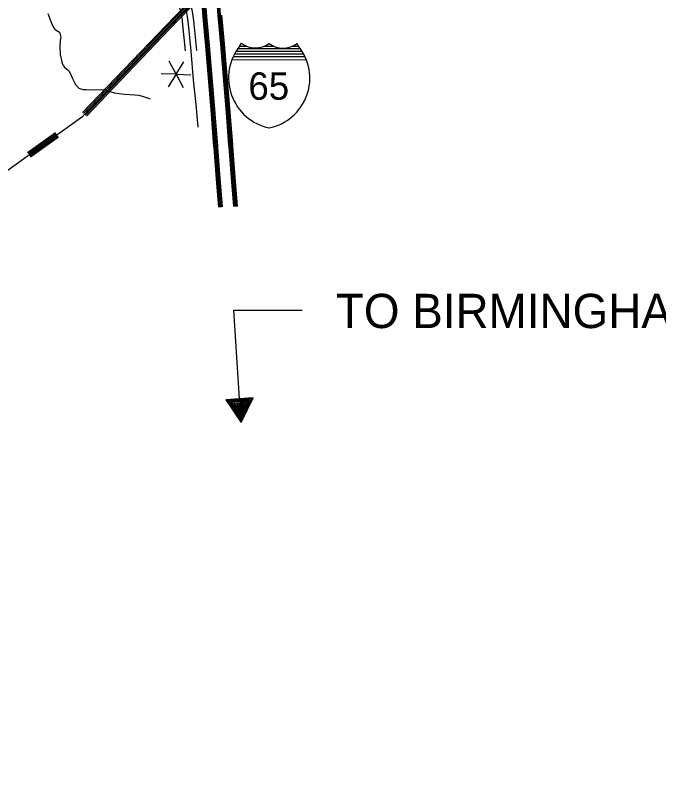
# Model space of a CAD drawing. Extents: x 1551132 to 1791609, y 378168 to 563823.
# Drawn here: x 1700776 to 1710694, y 408888 to 420600 of the extents above; entities that cross this region are included whole.
import ezdxf

# ---------------------------------------------------------------- set-up
doc = ezdxf.new("R2010")
doc.units = 0
for name, color, linetype in [('DESIGN - TRAFFIC CONTROL PERMANENT - Signalization', 7, 'Continuous'), ('DESIGN - TRAFFIC CONTROL PERMANENT - Signalization Text', 7, 'Continuous'), ('DESIGN - TRANSPORTATION - Text', 7, 'Continuous'), ('SURVEY - CENTERLINE - Preliminary', 7, 'Continuous'), ('SURVEY - DRAINAGE - Bridge Hydraulic Data with Text', 7, 'Continuous'), ('SURVEY - DRAINAGE - Natural Features', 7, 'Continuous'), ('SURVEY - TRANSPORTATION - Roads', 7, 'Continuous')]:
    doc.layers.add(name, color=color, linetype=linetype)

msp = doc.modelspace()

# ---------------------------------------------------------------- linework, layer by layer
at = {"layer": 'DESIGN - TRAFFIC CONTROL PERMANENT - Signalization'}
for q in [(1703147.954, 419889.978), (1703375.92, 419882.017), (1703027.092, 419696.55), (1703134.147, 419495.161), (1703362.114, 419487.209), (1703482.975, 419680.628)]:
    msp.add_line((1703255.059, 419688.589), q, dxfattribs=at)
at = {"layer": 'DESIGN - TRAFFIC CONTROL PERMANENT - Signalization Text'}
for p, q in [((1704146.103, 416051.144), (1705195.987, 416052.261)), ((1704233.667, 414685.2), (1704146.103, 416051.144)), ((1704444.437, 414698.709), (1704022.905, 414671.683)), ((1704022.905, 414671.683), (1704257.074, 414320.123)), ((1704424.271, 414687.85), (1704042.788, 414662.074)), ((1704042.788, 414662.074), (1704255.283, 414340.507)), ((1704396.971, 414672.966), (1704067.037, 414652.474)), ((1704067.037, 414652.474), (1704254.566, 414351.666)), ((1704374.189, 414659.024), (1704096.637, 414641.89)), ((1704096.637, 414641.89), (1704253.925, 414371.992)), ((1704358.439, 414648.799), (1704116.153, 414634.59)), ((1704116.153, 414634.59), (1704252.133, 414389.6)), ((1704335.081, 414633.498), (1704142.386, 414625.731)), ((1704142.386, 414625.731), (1704248.933, 414418.984)), ((1704310.457, 414618.123), (1704170.343, 414609.798)), ((1704248.933, 414418.984), (1704310.457, 414618.123)), ((1704252.133, 414389.6), (1704335.081, 414633.498)), ((1704253.925, 414371.992), (1704358.439, 414648.799)), ((1704254.566, 414351.666), (1704374.189, 414659.024)), ((1704255.283, 414340.507), (1704396.971, 414672.966)), ((1704255.983, 414339.891), (1704424.271, 414687.85)), ((1704257.074, 414320.123), (1704444.437, 414698.709)), ((1704170.343, 414609.798), (1704246.175, 414452.319)), ((1704291.049, 414603.073), (1704194.059, 414598.839)), ((1704194.059, 414598.839), (1704243.625, 414481.736)), ((1704275.957, 414592.231), (1704215.759, 414588.372)), ((1704215.759, 414588.372), (1704241.933, 414518.445)), ((1704259.883, 414576.122), (1704232.933, 414576.339)), ((1704232.933, 414576.339), (1704241.817, 414550.621)), ((1704241.817, 414550.621), (1704248.583, 414568.163)), ((1704241.933, 414518.445), (1704259.883, 414576.122)), ((1704243.625, 414481.736), (1704275.957, 414592.231)), ((1704246.175, 414452.319), (1704291.049, 414603.073))]:
    msp.add_line(p, q, dxfattribs=at)
at = {"layer": 'DESIGN - TRANSPORTATION - Text'}
for points in [[(1701277.439, 420624.579), (1701341.587, 420463.584), (1701372.911, 420405.115), (1701378.753, 420391.032), (1701408.502, 420368.631), (1701434.343, 420354.297), (1701456.184, 420340.005), (1701461.976, 420321.913), (1701469.767, 420303.788), (1701477.284, 420261.645), (1701466.742, 420215.711), (1701461.626, 420119.65), (1701470.134, 419991.38), (1701492.875, 419882.96), (1701500.55, 419854.826), (1701520.133, 419818.533), (1701535.907, 419798.316), (1701565.607, 419771.916)], [(1701565.607, 419771.916), (1701591.406, 419753.573), (1701609.197, 419735.331), (1701654.021, 419632.645), (1701683.32, 419572.202), (1701704.862, 419531.884), (1701756.244, 419477.175), (1701786.085, 419462.791), (1701824.025, 419456.316), (1701870.008, 419453.741), (1701987.988, 419448.282), (1702112.077, 419452.757), (1702168.067, 419450.066), (1702237.799, 419425.173), (1702303.581, 419404.331), (1702377.479, 419393.406), (1702461.377, 419382.356), (1702619.315, 419372.397), (1702683.255, 419365.597), (1702731.129, 419352.988), (1702796.911, 419332.155), (1702857.518, 419308.954)], [(1701565.607, 419771.916), (1701591.406, 419753.573), (1701609.197, 419735.331), (1701654.021, 419632.645), (1701683.32, 419572.202), (1701704.862, 419531.884), (1701756.244, 419477.175), (1701786.085, 419462.791), (1701824.025, 419456.316), (1701870.008, 419453.741), (1701987.988, 419448.282), (1702112.077, 419452.757), (1702168.067, 419450.066), (1702237.799, 419425.173), (1702303.581, 419404.331), (1702377.479, 419393.406), (1702461.377, 419382.356), (1702619.315, 419372.397), (1702683.255, 419365.597), (1702731.129, 419352.988), (1702796.911, 419332.155), (1702828.719, 419319.979)]]:
    msp.add_lwpolyline(points, dxfattribs=at)
at = {"layer": 'SURVEY - CENTERLINE - Preliminary'}
for points in [[(1703630.576, 421077.076), (1703665.133, 420571.738)], [(1703646.183, 421078.567), (1703682.549, 420573.404)], [(1703666.991, 421079.309), (1703702.457, 420575.313)], [(1703687.058, 421080.793), (1703722.565, 420578.146)], [(1703860.953, 421088.976), (1703896.202, 420594.78)], [(1703881.02, 421090.46), (1703916.394, 420596.713)], [(1703901.086, 421090.46), (1703936.301, 420598.622)], [(1703896.286, 420593.897), (1703943.951, 420096.158)], [(1703916.477, 420595.83), (1703964.142, 420098.092)], [(1703936.385, 420597.738), (1703984.05, 420100)], [(1703953.801, 420599.405), (1704001.466, 420101.667)], [(1703665.216, 420570.846), (1703712.881, 420073.108)], [(1703682.632, 420572.513), (1703730.298, 420074.774)], [(1703702.54, 420574.421), (1703750.206, 420076.683)], [(1703722.648, 420577.263), (1703770.313, 420079.525)], [(1703712.965, 420072.191), (1703713.923, 420062.249), (1703753.022, 419576.136)], [(1703730.389, 420073.858), (1703731.356, 420063.783), (1703770.463, 419577.536)], [(1703750.297, 420075.775), (1703751.281, 420065.541), (1703790.396, 419579.145)], [(1703770.397, 420078.633), (1703771.48, 420067.333), (1703810.537, 419581.678)], [(1703944.034, 420095.267), (1703945.243, 420082.641), (1703984.408, 419595.662)], [(1703964.226, 420097.2), (1703965.451, 420084.425), (1704004.624, 419597.287)], [(1703984.133, 420099.109), (1703985.367, 420086.183), (1704024.557, 419598.887)], [(1704001.55, 420100.775), (1704002.8, 420087.717), (1704041.999, 419600.296)], [(1703753.08, 419575.245), (1703793.162, 419076.84)], [(1703770.53, 419576.645), (1703810.612, 419078.24)], [(1703790.463, 419578.253), (1703830.545, 419079.848)], [(1703810.612, 419580.787), (1703850.694, 419082.382)], [(1703984.483, 419594.77), (1704024.565, 419096.366)], [(1704004.699, 419596.395), (1704044.782, 419097.991)], [(1704024.632, 419597.995), (1704064.714, 419099.591)], [(1704042.074, 419599.404), (1704082.156, 419100.999)], [(1703793.237, 419075.957), (1703833.32, 418577.552)], [(1703810.687, 419077.357), (1703850.769, 418578.952)], [(1703830.62, 419078.965), (1703870.702, 418580.56)], [(1703850.761, 419081.49), (1703890.843, 418583.085)], [(1704024.632, 419095.474), (1704064.714, 418597.069)], [(1704044.848, 419097.099), (1704084.93, 418598.694)], [(1704064.781, 419098.699), (1704104.863, 418600.294)], [(1704082.222, 419100.107), (1704122.305, 418601.703)], [(1704064.789, 418596.177), (1704066.706, 418572.294), (1704104.496, 418097.681)], [(1704085.005, 418597.803), (1704086.922, 418573.91), (1704124.721, 418099.289)], [(1704104.938, 418599.403), (1704106.863, 418575.502), (1704144.654, 418100.881)], [(1704122.388, 418600.803), (1704124.305, 418576.894), (1704162.103, 418102.273)], [(1703833.395, 418576.635), (1703835.236, 418553.751), (1703873.085, 418078.347)], [(1703850.836, 418578.035), (1703852.678, 418555.151), (1703890.535, 418079.739)], [(1703870.769, 418579.644), (1703872.619, 418556.751), (1703910.468, 418081.331)], [(1703890.918, 418582.21), (1703892.835, 418558.385), (1703930.617, 418083.839)], [(1703873.16, 418077.455), (1703908.042, 417639.436)], [(1703890.61, 418078.847), (1703925.609, 417639.369)], [(1703910.543, 418080.431), (1703945.492, 417641.569)], [(1703930.684, 418082.956), (1703965.749, 417642.627)], [(1704104.563, 418096.798), (1704140.062, 417651.028)], [(1704124.788, 418098.406), (1704160.395, 417651.269)], [(1704144.72, 418099.998), (1704180.353, 417652.561)], [(1704162.17, 418101.39), (1704197.919, 417652.444)]]:
    msp.add_lwpolyline(points, dxfattribs=at)
at = {"layer": 'SURVEY - DRAINAGE - Bridge Hydraulic Data with Text'}
for p, q in [((1704234.776, 420121.277), (1704341.385, 420121.279)), ((1704610.621, 420121.286), (1704757.889, 420121.289)), ((1705043.367, 420121.296), (1705143.202, 420121.298)), ((1704159.753, 420005.157), (1705215.147, 420005.182)), ((1704185.76, 420044.183), (1705191.737, 420044.207)), ((1704209.168, 420088.401), (1705167.011, 420088.423)), ((1704118.129, 419914.114), (1705255.458, 419914.14)), ((1704138.945, 419964.848), (1705235.965, 419964.874))]:
    msp.add_line(p, q, dxfattribs=at)
for points in [[(1704238.817, 420127.569), (1704261.433, 420166.461)], [(1705139.593, 420124.373), (1705119.792, 420165.165)]]:
    msp.add_lwpolyline(points, dxfattribs=at)
for centre, radius, start, end in [((1704850.1, 419632.409), 786.672, 140.9901361, 258.178075), ((1704477.826, 420466.112), 369.633, 234.1647083, 305.144075), ((1704534.535, 419629.262), 781.785, 281.2226139, 39.2925222), ((1704904.343, 420441.037), 350.019, 232.3625167, 307.9876611)]:
    msp.add_arc(centre, radius, start, end, dxfattribs=at)
at = {"layer": 'SURVEY - DRAINAGE - Natural Features'}
for points in [[(1703091.921, 420432.992), (1703572.81, 420936.005), (1703661.733, 421029.5)], [(1703105.654, 420419.867), (1703586.56, 420922.888), (1703661.258, 421001.432)], [(1703120.112, 420406.041), (1703601.034, 420909.088), (1703664.758, 420976.09)], [(1703134.57, 420392.216), (1703615.509, 420895.288), (1703668.716, 420951.231)], [(1683953.139, 408446.668), (1689570.625, 411114.999), (1689647.981, 410707.588), (1690816.662, 410536.268), (1690736.422, 409803.348), (1691376.074, 409852.825), (1691472.555, 409391.08), (1692070.107, 409317.203), (1692291.294, 409733.697), (1693823.866, 409406.331), (1693996.788, 409931.662), (1694772.553, 409976.897), (1694604.84, 410611.872), (1693100.61, 412769.386), (1694482.72, 413754.937), (1695548.937, 414529.633), (1699274.284, 417217.147), (1701817.834, 419043.847), (1703601.034, 420909.088)], [(1683953.139, 408446.668), (1689570.625, 411114.999), (1689647.981, 410707.588), (1690816.662, 410536.268), (1690736.422, 409803.348), (1691376.074, 409852.825), (1691472.555, 409391.08), (1692070.107, 409317.203), (1692291.294, 409733.697), (1693823.866, 409406.331), (1693996.788, 409931.662), (1694772.553, 409976.897), (1694604.84, 410611.872), (1693100.61, 412769.386), (1694482.72, 413754.937), (1695548.937, 414529.633), (1699274.284, 417217.147), (1701817.834, 419043.847), (1703601.034, 420909.088)], [(1703149.02, 420378.399), (1703629.984, 420881.479), (1703666.591, 420919.972)], [(1701814.892, 419097.206), (1703091.921, 420432.992)], [(1701828.625, 419084.081), (1703105.654, 420419.867)], [(1701843.083, 419070.256), (1703120.112, 420406.041)], [(1701857.541, 419056.43), (1703134.57, 420392.216)], [(1701871.991, 419042.613), (1703149.02, 420378.399)], [(1700967.045, 418480.848), (1701395.902, 418788.84)], [(1700978.128, 418465.414), (1701406.985, 418773.406)], [(1700989.795, 418449.172), (1701418.651, 418757.164)], [(1701001.461, 418432.93), (1701430.318, 418740.922)], [(1701013.127, 418416.68), (1701441.984, 418724.671)]]:
    msp.add_lwpolyline(points, dxfattribs=at)
at = {"layer": 'SURVEY - TRANSPORTATION - Roads'}
for points in [[(1702676.24, 422332.225), (1702798.737, 421920.289), (1702974.249, 421478.728), (1703078.639, 421245.272), (1703153.928, 421172.278), (1703205.344, 421113.593), (1703246.835, 421063.025), (1703288.175, 420998.449), (1703309.833, 420964.139), (1703325.391, 420921.897), (1703346.849, 420869.562), (1703381.781, 420767.001), (1703403.106, 420702.649), (1703414.447, 420640.423), (1703433.347, 420536.045), (1703440.58, 420463.843)], [(1703222.502, 420940.039), (1703231.626, 420925.588), (1703244.559, 420890.454), (1703265.617, 420839.103), (1703299.583, 420739.383), (1703318.883, 420681.132), (1703329.132, 420624.922), (1703347.407, 420523.969), (1703349.732, 420500.802)], [(1703369.998, 421033.158), (1703388.948, 421003.14), (1703407.147, 420953.706), (1703429.022, 420900.371), (1703464.929, 420794.943), (1703488.295, 420724.416), (1703500.745, 420656.098), (1703520.278, 420548.254), (1703523.286, 420518.203)], [(1703349.724, 420500.819), (1703354.298, 420455.193)], [(1703523.278, 420518.219), (1703527.853, 420472.593)], [(1703527.619, 420468.326), (1703571.051, 420056.024)], [(1703354.148, 420450.051), (1703396.256, 420050.332)], [(1703440.388, 420459.134), (1703484.137, 420043.865), (1703519.944, 419602.587), (1703560.068, 419221.427), (1703590.342, 418872.41)]]:
    msp.add_lwpolyline(points, dxfattribs=at)

# ---------------------------------------------------------------- texts
at = {"layer": 'DESIGN - TRAFFIC CONTROL PERMANENT - Signalization Text'}
msp.add_text('TO BIRMINGHAM, ALA.', height=527.98763, rotation=0.000025, dxfattribs=at).set_placement((1705717.174, 415775.762))
at = {"layer": 'SURVEY - DRAINAGE - Bridge Hydraulic Data with Text'}
msp.add_text('65', height=422.4043, rotation=0.0013333, dxfattribs=at).set_placement((1704369.213, 419296.355))

doc.saveas('drawing.dxf')
